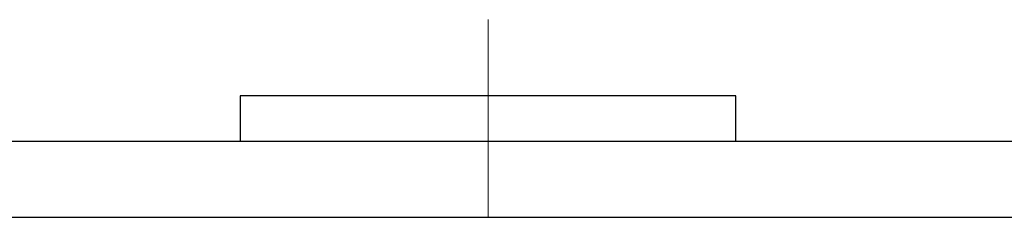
# Model space of a CAD drawing. Header units: millimetres. Extents: x 262469 to 275208, y -32539 to 9411.
# Tile 263 of 428: x 269115.79 to 269134.39, y -13359.29 to -13355.54. Entities that reach past the tile are written whole.
import ezdxf

# ---------------------------------------------------------------- set-up
doc = ezdxf.new("R2010")
doc.units = ezdxf.units.MM
doc.header["$LTSCALE"] = 100
doc.layers.add('$ IE_TELETECHNIKA', color=5, linetype='Continuous', lineweight=30)

msp = doc.modelspace()

# ---------------------------------------------------------------- linework, layer by layer
at = {"layer": '$ IE_TELETECHNIKA', "color": 7, "linetype": 'Continuous', "lineweight": 5, "ltscale": 20.32}
msp.add_line((269124.636, -13355.544), (269124.636, -13359.288), dxfattribs=at)
at = {"layer": '$ IE_TELETECHNIKA', "color": 7, "linetype": 'Continuous'}
for p, q in [((269119.956, -13356.984), (269119.956, -13357.848)), ((269129.316, -13356.984), (269119.956, -13356.984)), ((269129.316, -13357.848), (269129.316, -13356.984)), ((269082.876, -13357.848), (269255.676, -13357.848)), ((269254.236, -13359.288), (269084.316, -13359.288))]:
    msp.add_line(p, q, dxfattribs=at)

doc.saveas('drawing.dxf')
